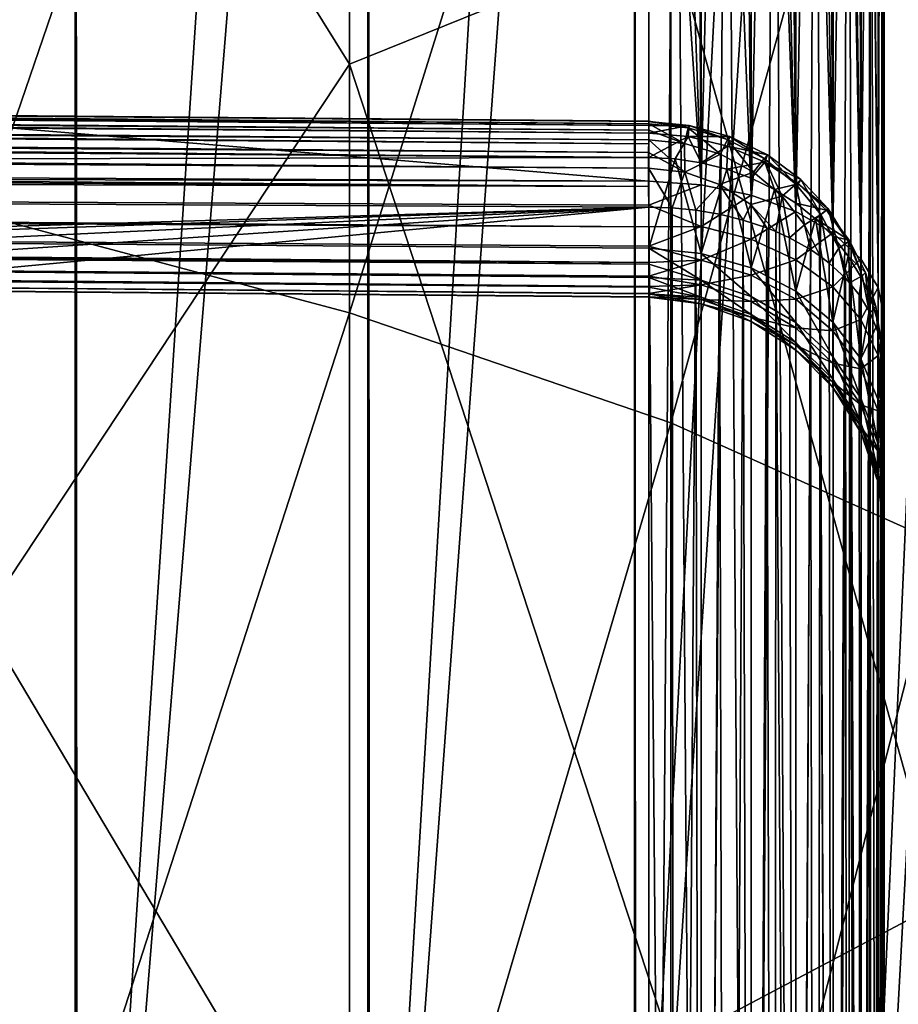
# Model space of a CAD drawing. Header units: metres. Extents: x -22 to 73, y -229 to 22.
# Tile 409 of 447: x 67.81 to 68.92, y 4.05 to 5.29. Entities that reach past the tile are written whole.
import ezdxf

# ---------------------------------------------------------------- set-up
doc = ezdxf.new("R2010")
doc.units = ezdxf.units.M
doc.layers.add('solid_509500_SW0001', color=7, linetype='CONTINUOUS')

msp = doc.modelspace()

# ---------------------------------------------------------------- linework, layer by layer
at = {"layer": 'solid_509500_SW0001'}
for points in [[(69.133324, 9.320226, 68.792091), (68.88166, 9.040996, 68.596573), (68.882759, 3.654026, 76.292206)], [(69.133324, 9.320226, 68.792091), (68.882759, 3.654026, 76.292206), (69.134003, 3.933079, 76.487602)], [(68.88166, 9.040996, 68.596573), (68.584488, 8.793593, 68.42334), (68.586075, 3.406716, 76.119041)], [(68.88166, 9.040996, 68.596573), (68.586075, 3.406716, 76.119041), (68.882759, 3.654026, 76.292206)], [(68.584488, 8.793593, 68.42334), (68.247726, 8.582954, 68.275848), (68.249847, 3.196073, 75.971542)], [(68.584488, 8.793593, 68.42334), (68.249847, 3.196073, 75.971542), (68.586075, 3.406716, 76.119041)], [(68.247726, 8.582954, 68.275848), (67.878098, 8.41328, 68.157043), (67.880775, 3.02629, 75.852661)], [(68.247726, 8.582954, 68.275848), (67.880775, 3.02629, 75.852661), (68.249847, 3.196073, 75.971542)], [(67.878098, 8.41328, 68.157043), (67.482971, 8.287955, 68.06929), (67.486206, 2.900748, 75.764755)], [(67.878098, 8.41328, 68.157043), (67.486206, 2.900748, 75.764755), (67.880775, 3.02629, 75.852661)], [(69.133324, 7.996086, 61.282516), (69.133324, 3.577547, 58.188622), (68.88166, 3.382028, 58.467854)], [(68.88166, 7.800567, 61.561749), (69.133324, 7.996086, 61.282516), (68.88166, 3.382028, 58.467854)], [(68.88166, 7.800567, 61.561749), (68.88166, 3.382028, 58.467854), (68.584488, 3.208795, 58.715256)], [(68.584488, 7.627334, 61.809151), (68.88166, 7.800567, 61.561749), (68.584488, 3.208795, 58.715256)], [(68.584488, 7.627334, 61.809151), (68.584488, 3.208795, 58.715256), (68.247726, 3.061304, 58.925896)], [(68.247726, 7.479843, 62.019787), (68.584488, 7.627334, 61.809151), (68.247726, 3.061304, 58.925896)], [(68.247726, 7.479843, 62.019787), (68.247726, 3.061304, 58.925896), (67.878098, 2.942497, 59.09557)], [(67.878098, 7.361035, 62.189461), (68.247726, 7.479843, 62.019787), (67.878098, 2.942497, 59.09557)], [(67.878098, 7.361035, 62.189461), (67.878098, 2.942497, 59.09557), (67.482971, 2.854743, 59.220894)], [(67.482971, 7.273282, 62.314789), (67.878098, 7.361035, 62.189461), (67.482971, 2.854743, 59.220894)], [(67.76059, 5.980227, 84.771149), (68.224693, 6.67705, 84.040993), (68.224693, 5.235546, 84.567604)], [(68.224693, 5.235546, 84.567604), (68.224693, 6.67705, 84.040993), (68.63073, 5.399823, 84.003235)], [(68.224693, 6.400613, 52.085094), (67.76059, 6.56117, 51.685871), (67.76059, 5.044859, 51.155148)], [(68.224693, 4.921407, 51.567356), (68.224693, 6.400613, 52.085094), (67.76059, 5.044859, 51.155148)], [(68.63073, 6.219466, 52.535511), (68.224693, 6.400613, 52.085094), (68.224693, 4.921407, 51.567356)], [(68.602615, 6.145581, 67.017227), (55.899982, 1.705677, 73.551338), (55.899982, 6.236387, 67.080811)], [(68.63073, 4.782124, 52.032425), (68.63073, 6.219466, 52.535511), (68.224693, 4.921407, 51.567356)], [(68.972176, 6.020631, 53.029903), (68.63073, 6.219466, 52.535511), (68.63073, 4.782124, 52.032425)], [(68.602615, 5.087574, 65.964531), (68.602615, 6.082843, 66.66143), (55.899982, 6.146427, 66.570618)], [(68.602615, 5.087574, 65.964531), (55.899982, 6.146427, 66.570618), (55.899982, 5.151157, 65.873726)], [(53.799999, 5.23263, 47.662361), (53.799999, 6.139806, 47.917599), (69.193031, 5.438257, 47.716377)], [(68.602615, 6.145581, 67.017227), (68.602615, 1.61487, 73.487755), (55.899982, 1.705677, 73.551338)], [(68.63607, 6.14373, 67.016098), (68.602615, 1.61487, 73.487755), (68.602615, 6.145581, 67.017227)], [(68.63607, 6.14373, 67.016098), (68.668945, 1.608303, 73.483154), (68.602615, 1.61487, 73.487755)], [(68.63607, 6.14373, 67.016098), (68.669106, 6.138702, 67.013), (68.668945, 1.608303, 73.483154)], [(68.669106, 6.138702, 67.013), (68.701279, 6.130504, 67.008072), (68.668945, 1.608303, 73.483154)], [(68.701279, 6.130504, 67.008072), (68.73185, 1.589874, 73.470253), (68.668945, 1.608303, 73.483154)], [(68.701279, 6.130504, 67.008072), (68.73217, 6.11917, 67.001472), (68.73185, 1.589874, 73.470253)], [(68.73217, 6.11917, 67.001472), (68.761391, 6.104851, 66.993286), (68.73185, 1.589874, 73.470253)], [(68.761391, 6.104851, 66.993286), (68.788216, 1.560499, 73.449684), (68.73185, 1.589874, 73.470253)], [(68.761391, 6.104851, 66.993286), (68.788574, 6.087646, 66.983742), (68.788216, 1.560499, 73.449684)], [(68.788574, 6.087646, 66.983742), (68.813393, 6.067769, 66.972969), (68.788216, 1.560499, 73.449684)], [(68.668945, 5.082975, 65.9711), (68.602615, 6.082843, 66.66143), (68.602615, 5.087574, 65.964531)], [(68.632271, 6.081759, 66.662781), (68.602615, 6.082843, 66.66143), (68.668945, 5.082975, 65.9711)], [(68.662125, 6.078797, 66.666519), (68.632271, 6.081759, 66.662781), (68.668945, 5.082975, 65.9711)], [(68.692093, 6.073863, 66.672806), (68.662125, 6.078797, 66.666519), (68.668945, 5.082975, 65.9711)], [(68.692093, 6.073863, 66.672806), (68.668945, 5.082975, 65.9711), (68.731911, 5.070055, 65.989555)], [(68.722054, 6.066449, 66.68161), (68.692093, 6.073863, 66.672806), (68.731911, 5.070055, 65.989555)], [(68.751747, 6.056551, 66.693314), (68.722054, 6.066449, 66.68161), (68.731911, 5.070055, 65.989555)], [(68.813393, 6.067769, 66.972969), (68.835251, 1.521634, 73.42247), (68.788216, 1.560499, 73.449684)], [(68.813393, 6.067769, 66.972969), (68.835556, 6.045427, 66.961151), (68.835251, 1.521634, 73.42247)], [(68.751747, 6.056551, 66.693314), (68.731911, 5.070055, 65.989555), (68.788315, 5.049455, 66.018974)], [(68.763123, 6.052008, 66.698692), (68.751747, 6.056551, 66.693314), (68.788315, 5.049455, 66.018974)], [(68.780373, 6.044142, 66.707901), (68.763123, 6.052008, 66.698692), (68.788315, 5.049455, 66.018974)], [(68.806877, 6.029092, 66.724785), (68.780373, 6.044142, 66.707901), (68.788315, 5.049455, 66.018974)], [(68.835556, 6.045427, 66.961151), (68.854782, 6.020809, 66.94854), (68.835251, 1.521634, 73.42247)], [(68.806877, 6.029092, 66.724785), (68.788315, 5.049455, 66.018974), (68.835373, 5.022199, 66.057899)], [(68.819168, 6.020823, 66.734138), (68.806877, 6.029092, 66.724785), (68.835373, 5.022199, 66.057899)], [(68.972176, 4.629241, 52.542904), (68.972176, 6.020631, 53.029903), (68.63073, 4.782124, 52.032425)], [(68.83065, 6.012085, 66.743919), (68.819168, 6.020823, 66.734138), (68.835373, 5.022199, 66.057899)], [(68.851303, 5.992835, 66.764595), (68.83065, 6.012085, 66.743919), (68.835373, 5.022199, 66.057899)], [(68.854782, 6.020809, 66.94854), (68.870613, 1.475207, 73.389961), (68.835251, 1.521634, 73.42247)], [(68.854782, 6.020809, 66.94854), (68.870834, 5.994248, 66.935295), (68.870613, 1.475207, 73.389961)], [(68.851303, 5.992835, 66.764595), (68.835373, 5.022199, 66.057899), (68.870728, 4.989642, 66.104393)], [(68.856361, 5.987279, 66.770508), (68.851303, 5.992835, 66.764595), (68.870728, 4.989642, 66.104393)], [(68.868576, 5.971858, 66.786758), (68.856361, 5.987279, 66.770508), (68.870728, 4.989642, 66.104393)], [(68.870834, 5.994248, 66.935295), (68.883492, 5.96598, 66.921814), (68.870613, 1.475207, 73.389961)], [(67.76059, 4.534082, 85.218498), (67.76059, 5.980227, 84.771149), (68.224693, 5.235546, 84.567604)], [(68.881149, 5.951359, 66.807816), (68.868576, 5.971858, 66.786758), (68.870728, 4.989642, 66.104393)], [(68.883492, 5.96598, 66.921814), (68.892563, 1.423519, 73.353767), (68.870613, 1.475207, 73.389961)], [(68.883492, 5.96598, 66.921814), (68.892632, 5.936423, 66.908119), (68.892563, 1.423519, 73.353767)], [(68.881149, 5.951359, 66.807816), (68.870728, 4.989642, 66.104393), (68.892632, 4.953401, 66.156151)], [(68.88224, 5.949251, 66.809952), (68.881149, 5.951359, 66.807816), (68.892632, 4.953401, 66.156151)], [(68.892097, 5.925353, 66.833855), (68.88224, 5.949251, 66.809952), (68.892632, 4.953401, 66.156151)], [(53.799999, 5.939216, 88.142632), (53.799999, 5.02954, 88.388817), (69.197647, 5.515822, 88.262665)], [(68.892632, 5.936423, 66.908119), (68.898155, 5.905728, 66.894623), (68.892563, 1.423519, 73.353767)], [(68.895401, 5.913619, 66.845261), (68.892097, 5.925353, 66.833855), (68.892632, 4.953401, 66.156151)], [(68.895401, 5.913619, 66.845261), (68.892632, 4.953401, 66.156151), (68.900002, 4.915507, 66.210266)], [(68.898033, 5.900235, 66.857925), (68.895401, 5.913619, 66.845261), (68.900002, 4.915507, 66.210266)], [(68.898155, 5.905728, 66.894623), (68.900002, 5.87431, 66.88163), (68.892563, 1.423519, 73.353767)], [(68.898033, 5.900235, 66.857925), (68.900002, 4.915507, 66.210266), (68.900002, 5.394902, 66.545944)], [(68.892563, 1.423519, 73.353767), (68.900002, 5.87431, 66.88163), (68.900002, 3.621717, 70.098663)], [(68.900002, 5.87431, 66.88163), (68.900002, 5.394902, 66.545944), (68.900002, -3.2108, 65.314484)], [(68.900002, 3.621717, 70.098663), (68.900002, 5.87431, 66.88163), (68.900002, -3.2108, 65.314484)], [(53.799999, 4.109735, 88.593933), (69.196449, 3.739455, 88.664375), (69.197647, 5.515822, 88.262665)], [(53.799999, 5.02954, 88.388817), (53.799999, 4.109735, 88.593933), (69.197647, 5.515822, 88.262665)], [(68.63073, 5.399823, 84.003235), (68.972176, 5.503314, 83.403206), (68.972176, 4.175984, 83.814751)], [(53.799999, 5.23263, 47.662361), (69.193031, 5.438257, 47.716377), (69.193428, 3.650169, 47.319664)], [(68.224693, 5.235546, 84.567604), (68.63073, 5.399823, 84.003235), (68.63073, 3.995498, 84.410286)], [(68.63073, 3.995498, 84.410286), (68.63073, 5.399823, 84.003235), (68.972176, 4.175984, 83.814751)], [(68.900002, 5.394902, 66.545944), (68.900002, 4.915507, 66.210266), (68.900002, -3.2108, 65.314484)], [(68.602608, 5.163639, 65.163193), (55.899982, 5.27428, 65.192627), (55.899982, 5.27402, 65.151436)], [(68.602608, 5.162894, 65.196777), (55.899982, 5.269923, 65.233521), (55.899982, 5.27428, 65.192627)], [(68.602608, 5.163639, 65.163193), (68.602608, 5.162894, 65.196777), (55.899982, 5.27428, 65.192627)], [(68.6026, 5.16001, 65.13002), (55.899982, 5.27402, 65.151436), (55.899982, 5.269171, 65.110725)], [(68.6026, 5.16001, 65.13002), (68.602608, 5.163639, 65.163193), (55.899982, 5.27402, 65.151436)], [(68.602608, 5.157826, 65.22963), (55.899982, 5.261066, 65.273476), (55.899982, 5.269923, 65.233521)], [(68.602608, 5.162894, 65.196777), (68.602608, 5.157826, 65.22963), (55.899982, 5.269923, 65.233521)], [(68.6026, 5.16001, 65.13002), (55.899982, 5.269171, 65.110725), (55.899982, 5.259803, 65.070808)], [(68.602608, 5.14837, 65.262001), (55.899982, 5.247731, 65.312378), (55.899982, 5.261066, 65.273476)], [(68.602608, 5.157826, 65.22963), (68.602608, 5.14837, 65.262001), (55.899982, 5.261066, 65.273476)], [(68.602592, 5.152059, 65.097511), (55.899982, 5.259803, 65.070808), (55.899982, 5.245959, 65.032013)], [(68.602592, 5.152059, 65.097511), (68.6026, 5.16001, 65.13002), (55.899982, 5.259803, 65.070808)], [(68.6026, 5.135017, 65.292297), (55.899982, 5.230087, 65.349602), (55.899982, 5.247731, 65.312378)], [(68.602608, 5.14837, 65.262001), (68.6026, 5.135017, 65.292297), (55.899982, 5.247731, 65.312378)], [(68.602585, 5.139914, 65.066299), (55.899982, 5.245959, 65.032013), (55.899982, 5.227877, 64.995071)], [(68.602585, 5.139914, 65.066299), (68.602592, 5.152059, 65.097511), (55.899982, 5.245959, 65.032013)], [(53.799999, 4.314916, 47.448078), (53.799999, 5.23263, 47.662361), (69.193428, 3.650169, 47.319664)], [(55.899982, 5.230087, 65.349602), (68.602615, 5.117681, 65.320862), (55.899982, 5.208488, 65.384445)], [(68.6026, 5.135017, 65.292297), (68.602615, 5.117681, 65.320862), (55.899982, 5.230087, 65.349602)], [(68.602577, 5.123874, 65.037071), (55.899982, 5.227877, 64.995071), (55.899982, 5.205892, 64.960556)], [(68.602577, 5.123874, 65.037071), (68.602585, 5.139914, 65.066299), (55.899982, 5.227877, 64.995071)], [(67.76059, 4.534082, 85.218498), (68.224693, 5.235546, 84.567604), (68.224693, 3.753197, 84.964958)], [(68.224693, 3.753197, 84.964958), (68.224693, 5.235546, 84.567604), (68.63073, 3.995498, 84.410286)], [(68.602615, 5.117681, 65.320862), (55.899982, 5.093772, 65.548279), (55.899982, 5.208488, 65.384445)], [(68.602562, 5.103981, 65.009964), (55.899982, 5.205892, 64.960556), (55.899982, 5.180054, 64.928558)], [(68.602562, 5.103981, 65.009964), (68.602577, 5.123874, 65.037071), (55.899982, 5.205892, 64.960556)], [(68.602547, 5.081006, 64.985977), (55.899982, 5.180054, 64.928558), (55.899982, 5.150743, 64.89962)], [(68.602547, 5.081006, 64.985977), (68.602562, 5.103981, 65.009964), (55.899982, 5.180054, 64.928558)], [(68.652328, 5.155044, 65.128929), (68.602608, 5.163639, 65.163193), (68.6026, 5.16001, 65.13002)], [(68.652328, 5.155044, 65.128929), (68.602608, 5.162894, 65.196777), (68.602608, 5.163639, 65.163193)], [(55.896145, 5.118831, 65.846367), (68.602615, 5.087574, 65.964531), (55.899982, 5.151157, 65.873726)], [(68.648048, 5.135324, 65.065804), (68.602592, 5.152059, 65.097511), (68.602585, 5.139914, 65.066299)], [(68.648048, 5.135324, 65.065804), (68.6026, 5.16001, 65.13002), (68.602592, 5.152059, 65.097511)], [(68.648048, 5.135324, 65.065804), (68.652328, 5.155044, 65.128929), (68.6026, 5.16001, 65.13002)], [(68.653656, 5.158088, 65.19516), (68.602608, 5.157826, 65.22963), (68.602608, 5.162894, 65.196777)], [(68.652328, 5.155044, 65.128929), (68.653656, 5.158088, 65.19516), (68.602608, 5.162894, 65.196777)], [(68.653656, 5.158088, 65.19516), (68.602608, 5.14837, 65.262001), (68.602608, 5.157826, 65.22963)], [(68.653656, 5.158088, 65.19516), (68.652679, 5.144081, 65.259995), (68.602608, 5.14837, 65.262001)], [(68.648048, 5.135324, 65.065804), (68.693184, 5.121827, 65.063774), (68.652328, 5.155044, 65.128929)], [(68.652328, 5.155044, 65.128929), (68.701988, 5.140483, 65.12529), (68.653656, 5.158088, 65.19516)], [(68.693184, 5.121827, 65.063774), (68.701988, 5.140483, 65.12529), (68.652328, 5.155044, 65.128929)], [(68.653656, 5.158088, 65.19516), (68.704643, 5.144113, 65.190239), (68.652679, 5.144081, 65.259995)], [(68.701988, 5.140483, 65.12529), (68.704643, 5.144113, 65.190239), (68.653656, 5.158088, 65.19516)], [(68.602547, 5.081006, 64.985977), (55.899982, 5.150743, 64.89962), (55.899982, 5.118527, 64.87426)], [(68.648064, 5.098843, 65.009964), (68.602585, 5.139914, 65.066299), (68.602577, 5.123874, 65.037071)], [(68.648064, 5.098843, 65.009964), (68.648048, 5.135324, 65.065804), (68.602585, 5.139914, 65.066299)], [(68.602608, 5.14837, 65.262001), (68.602615, 5.117681, 65.320862), (68.6026, 5.135017, 65.292297)], [(68.652679, 5.144081, 65.259995), (68.602615, 5.117681, 65.320862), (68.602608, 5.14837, 65.262001)], [(68.652679, 5.144081, 65.259995), (68.63607, 5.11583, 65.319733), (68.602615, 5.117681, 65.320862)], [(68.652679, 5.144081, 65.259995), (68.669106, 5.110803, 65.316643), (68.63607, 5.11583, 65.319733)], [(68.704643, 5.144113, 65.190239), (68.702324, 5.131784, 65.254272), (68.652679, 5.144081, 65.259995)], [(68.652679, 5.144081, 65.259995), (68.702324, 5.131784, 65.254272), (68.669106, 5.110803, 65.316643)], [(68.693184, 5.121827, 65.063774), (68.735161, 5.099222, 65.0597), (68.701988, 5.140483, 65.12529)], [(68.701988, 5.140483, 65.12529), (68.748344, 5.116278, 65.118721), (68.704643, 5.144113, 65.190239)], [(68.735161, 5.099222, 65.0597), (68.748344, 5.116278, 65.118721), (68.701988, 5.140483, 65.12529)], [(68.704643, 5.144113, 65.190239), (68.752571, 5.121001, 65.181862), (68.702324, 5.131784, 65.254272)], [(68.748344, 5.116278, 65.118721), (68.752571, 5.121001, 65.181862), (68.704643, 5.144113, 65.190239)], [(68.648064, 5.098843, 65.009964), (68.693184, 5.121827, 65.063774), (68.648048, 5.135324, 65.065804)], [(68.702324, 5.131784, 65.254272), (68.701279, 5.102604, 65.311707), (68.669106, 5.110803, 65.316643)], [(68.702324, 5.131784, 65.254272), (68.749252, 5.111563, 65.244926), (68.701279, 5.102604, 65.311707)], [(68.752571, 5.121001, 65.181862), (68.749252, 5.111563, 65.244926), (68.702324, 5.131784, 65.254272)], [(55.896145, 5.118831, 65.846367), (55.884289, 5.091292, 65.812485), (68.602615, 5.029728, 65.913483)], [(55.896145, 5.118831, 65.846367), (68.602615, 5.057218, 65.940628), (68.602615, 5.087574, 65.964531)], [(55.896145, 5.118831, 65.846367), (68.602615, 5.029728, 65.913483), (68.602615, 5.057218, 65.940628)], [(68.602615, 5.054944, 64.965065), (68.602547, 5.081006, 64.985977), (55.899982, 5.118527, 64.87426)], [(61.599998, 4.844246, 64.742928), (68.602615, 5.054944, 64.965065), (55.899982, 5.118527, 64.87426)], [(68.602615, 5.117681, 65.320862), (68.602615, 5.002965, 65.484695), (55.899982, 5.093772, 65.548279)], [(68.648064, 5.098843, 65.009964), (68.602577, 5.123874, 65.037071), (68.602562, 5.103981, 65.009964)], [(68.63607, 5.11583, 65.319733), (68.602615, 5.002965, 65.484695), (68.602615, 5.117681, 65.320862)], [(68.63607, 5.11583, 65.319733), (68.668945, 4.996398, 65.480095), (68.602615, 5.002965, 65.484695)], [(68.63607, 5.11583, 65.319733), (68.669106, 5.110803, 65.316643), (68.668945, 4.996398, 65.480095)], [(68.648064, 5.098843, 65.009964), (68.692184, 5.083562, 65.009087), (68.693184, 5.121827, 65.063774)], [(68.692184, 5.083562, 65.009087), (68.735161, 5.099222, 65.0597), (68.693184, 5.121827, 65.063774)], [(68.735161, 5.099222, 65.0597), (68.771286, 5.068828, 65.053658), (68.748344, 5.116278, 65.118721)], [(68.748344, 5.116278, 65.118721), (68.788422, 5.083848, 65.109589), (68.752571, 5.121001, 65.181862)], [(68.771286, 5.068828, 65.053658), (68.788422, 5.083848, 65.109589), (68.748344, 5.116278, 65.118721)], [(68.752571, 5.121001, 65.181862), (68.794716, 5.089931, 65.170532), (68.749252, 5.111563, 65.244926)], [(68.788422, 5.083848, 65.109589), (68.794716, 5.089931, 65.170532), (68.752571, 5.121001, 65.181862)], [(68.602615, 5.054944, 64.965065), (68.602562, 5.103981, 65.009964), (68.602547, 5.081006, 64.985977)], [(68.632271, 5.053859, 64.966415), (68.602562, 5.103981, 65.009964), (68.602615, 5.054944, 64.965065)], [(68.648064, 5.098843, 65.009964), (68.602562, 5.103981, 65.009964), (68.632271, 5.053859, 64.966415)], [(68.669106, 5.110803, 65.316643), (68.701279, 5.102604, 65.311707), (68.668945, 4.996398, 65.480095)], [(68.701279, 5.102604, 65.311707), (68.731911, 4.977945, 65.467178), (68.668945, 4.996398, 65.480095)], [(68.749252, 5.111563, 65.244926), (68.73217, 5.09127, 65.305107), (68.701279, 5.102604, 65.311707)], [(68.701279, 5.102604, 65.311707), (68.73217, 5.09127, 65.305107), (68.731911, 4.977945, 65.467178)], [(68.749252, 5.111563, 65.244926), (68.761391, 5.076952, 65.296921), (68.73217, 5.09127, 65.305107)], [(68.749252, 5.111563, 65.244926), (68.791382, 5.084192, 65.23246), (68.761391, 5.076952, 65.296921)], [(68.794716, 5.089931, 65.170532), (68.791382, 5.084192, 65.23246), (68.749252, 5.111563, 65.244926)], [(55.884289, 5.091292, 65.812485), (55.863319, 5.069512, 65.771408), (68.602615, 4.984692, 65.850845)], [(55.884289, 5.091292, 65.812485), (68.602615, 5.005451, 65.88343), (68.602615, 5.029728, 65.913483)], [(55.884289, 5.091292, 65.812485), (68.602615, 4.984692, 65.850845), (68.602615, 5.005451, 65.88343)], [(55.896145, 5.072755, 65.585045), (55.899982, 5.093772, 65.548279), (68.602615, 4.982615, 65.51754)], [(55.899982, 5.093772, 65.548279), (68.602615, 5.002965, 65.484695), (68.602615, 4.982615, 65.51754)], [(68.648064, 5.098843, 65.009964), (68.632271, 5.053859, 64.966415), (68.662125, 5.050897, 64.970154)], [(68.648064, 5.098843, 65.009964), (68.662125, 5.050897, 64.970154), (68.692184, 5.083562, 65.009087)], [(68.692184, 5.083562, 65.009087), (68.731613, 5.05809, 65.006645), (68.735161, 5.099222, 65.0597)], [(68.731613, 5.05809, 65.006645), (68.771286, 5.068828, 65.053658), (68.735161, 5.099222, 65.0597)], [(68.73217, 5.09127, 65.305107), (68.761391, 5.076952, 65.296921), (68.731911, 4.977945, 65.467178)], [(68.788422, 5.083848, 65.109589), (68.820198, 5.045326, 65.09861), (68.794716, 5.089931, 65.170532)], [(68.794716, 5.089931, 65.170532), (68.829185, 5.052719, 65.156975), (68.791382, 5.084192, 65.23246)], [(68.820198, 5.045326, 65.09861), (68.829185, 5.052719, 65.156975), (68.794716, 5.089931, 65.170532)], [(68.668945, 5.082975, 65.9711), (68.602615, 5.087574, 65.964531), (68.602615, 5.057218, 65.940628)], [(68.668945, 5.03052, 65.926102), (68.668945, 5.082975, 65.9711), (68.602615, 5.057218, 65.940628)], [(68.692184, 5.083562, 65.009087), (68.662125, 5.050897, 64.970154), (68.692093, 5.045963, 64.976448)], [(68.668945, 5.03052, 65.926102), (68.731911, 5.070055, 65.989555), (68.668945, 5.082975, 65.9711)], [(68.692184, 5.083562, 65.009087), (68.692093, 5.045963, 64.976448), (68.722054, 5.038548, 64.985252)], [(68.692184, 5.083562, 65.009087), (68.722054, 5.038548, 64.985252), (68.731613, 5.05809, 65.006645)], [(68.761391, 5.076952, 65.296921), (68.788315, 4.948526, 65.446579), (68.731911, 4.977945, 65.467178)], [(68.791382, 5.084192, 65.23246), (68.788574, 5.059747, 65.287376), (68.761391, 5.076952, 65.296921)], [(68.761391, 5.076952, 65.296921), (68.788574, 5.059747, 65.287376), (68.788315, 4.948526, 65.446579)], [(68.771286, 5.068828, 65.053658), (68.799583, 5.032659, 65.046272), (68.788422, 5.083848, 65.109589)], [(68.799583, 5.032659, 65.046272), (68.820198, 5.045326, 65.09861), (68.788422, 5.083848, 65.109589)], [(68.791382, 5.084192, 65.23246), (68.827194, 5.050901, 65.217552), (68.788574, 5.059747, 65.287376)], [(68.829185, 5.052719, 65.156975), (68.827194, 5.050901, 65.217552), (68.791382, 5.084192, 65.23246)], [(55.863319, 5.069512, 65.771408), (55.831715, 5.055649, 65.722786), (68.602615, 4.954724, 65.779747)], [(55.863319, 5.069512, 65.771408), (68.602615, 4.967712, 65.816139), (68.602615, 4.984692, 65.850845)], [(55.863319, 5.069512, 65.771408), (68.602615, 4.954724, 65.779747), (68.602615, 4.967712, 65.816139)], [(55.884289, 5.058465, 65.626305), (55.896145, 5.072755, 65.585045), (68.602615, 4.953535, 65.588997)], [(55.896145, 5.072755, 65.585045), (68.602615, 4.966068, 65.552452), (68.602615, 4.953535, 65.588997)], [(55.896145, 5.072755, 65.585045), (68.602615, 4.982615, 65.51754), (68.602615, 4.966068, 65.552452)], [(68.668945, 5.03052, 65.926102), (68.731911, 5.014248, 65.941681), (68.731911, 5.070055, 65.989555)], [(68.731613, 5.05809, 65.006645), (68.763123, 5.024108, 65.002335), (68.771286, 5.068828, 65.053658)], [(68.731911, 5.014248, 65.941681), (68.788315, 5.049455, 66.018974), (68.731911, 5.070055, 65.989555)], [(68.771286, 5.068828, 65.053658), (68.763123, 5.024108, 65.002335), (68.780373, 5.016242, 65.011543)], [(68.771286, 5.068828, 65.053658), (68.780373, 5.016242, 65.011543), (68.799583, 5.032659, 65.046272)], [(55.831715, 5.055649, 65.722786), (68.602615, 4.945892, 65.742134), (68.602615, 4.954724, 65.779747)], [(55.831715, 5.055649, 65.722786), (55.863319, 5.052045, 65.672348), (68.602615, 4.945892, 65.742134)], [(55.863319, 5.052045, 65.672348), (55.884289, 5.058465, 65.626305), (68.602615, 4.941086, 65.665138)], [(55.863319, 5.052045, 65.672348), (68.602615, 4.941327, 65.703773), (68.602615, 4.945892, 65.742134)], [(55.863319, 5.052045, 65.672348), (68.602615, 4.941086, 65.665138), (68.602615, 4.941327, 65.703773)], [(55.884289, 5.058465, 65.626305), (68.602615, 4.945173, 65.626717), (68.602615, 4.941086, 65.665138)], [(55.884289, 5.058465, 65.626305), (68.602615, 4.953535, 65.588997), (68.602615, 4.945173, 65.626717)], [(61.599998, 4.844246, 64.742928), (61.928455, 4.821437, 64.730461), (68.602615, 5.054944, 64.965065)], [(61.928455, 4.821437, 64.730461), (62.249062, 4.756772, 64.688591), (68.602615, 5.054944, 64.965065)], [(62.249062, 4.756772, 64.688591), (62.553242, 4.652044, 64.618507), (68.602615, 5.054944, 64.965065)], [(62.553242, 4.652044, 64.618507), (62.834492, 4.509452, 64.52166), (68.602615, 5.054944, 64.965065)], [(62.834492, 4.509452, 64.52166), (68.602615, 1.123014, 62.211899), (68.602615, 5.054944, 64.965065)], [(68.668945, 5.03052, 65.926102), (68.602615, 5.057218, 65.940628), (68.602615, 5.029728, 65.913483)], [(68.63607, 1.121883, 62.213749), (68.602615, 5.054944, 64.965065), (68.602615, 1.123014, 62.211899)], [(68.63607, 1.121883, 62.213749), (68.632271, 5.053859, 64.966415), (68.602615, 5.054944, 64.965065)], [(68.63607, 1.121883, 62.213749), (68.662125, 5.050897, 64.970154), (68.632271, 5.053859, 64.966415)], [(68.731613, 5.05809, 65.006645), (68.722054, 5.038548, 64.985252), (68.751747, 5.028651, 64.996948)], [(68.731613, 5.05809, 65.006645), (68.751747, 5.028651, 64.996948), (68.763123, 5.024108, 65.002335)], [(68.788574, 5.059747, 65.287376), (68.813393, 5.039869, 65.276604), (68.788315, 4.948526, 65.446579)], [(68.827194, 5.050901, 65.217552), (68.813393, 5.039869, 65.276604), (68.788574, 5.059747, 65.287376)], [(68.820198, 5.045326, 65.09861), (68.842812, 5.003168, 65.086571), (68.829185, 5.052719, 65.156975)], [(68.829185, 5.052719, 65.156975), (68.855049, 5.011433, 65.142059), (68.827194, 5.050901, 65.217552)], [(68.842812, 5.003168, 65.086571), (68.855049, 5.011433, 65.142059), (68.829185, 5.052719, 65.156975)], [(68.224693, 4.921407, 51.567356), (67.76059, 5.044859, 51.155148), (67.76059, 3.486439, 50.765022)], [(68.63607, 1.121883, 62.213749), (68.669106, 1.11879, 62.218777), (68.662125, 5.050897, 64.970154)], [(68.669106, 1.11879, 62.218777), (68.692093, 5.045963, 64.976448), (68.662125, 5.050897, 64.970154)], [(68.669106, 1.11879, 62.218777), (68.701279, 1.113857, 62.226974), (68.692093, 5.045963, 64.976448)], [(68.701279, 1.113857, 62.226974), (68.722054, 5.038548, 64.985252), (68.692093, 5.045963, 64.976448)], [(68.731911, 5.014248, 65.941681), (68.788315, 4.988305, 65.966515), (68.788315, 5.049455, 66.018974)], [(68.788315, 4.988305, 65.966515), (68.835373, 5.022199, 66.057899), (68.788315, 5.049455, 66.018974)], [(68.813393, 5.039869, 65.276604), (68.835373, 4.909601, 65.419319), (68.788315, 4.948526, 65.446579)], [(68.799583, 5.032659, 65.046272), (68.819168, 4.992923, 65.037781), (68.820198, 5.045326, 65.09861)], [(68.827194, 5.050901, 65.217552), (68.855721, 5.013115, 65.200966), (68.813393, 5.039869, 65.276604)], [(68.813393, 5.039869, 65.276604), (68.835556, 5.017527, 65.264786), (68.835373, 4.909601, 65.419319)], [(68.855721, 5.013115, 65.200966), (68.835556, 5.017527, 65.264786), (68.813393, 5.039869, 65.276604)], [(68.820198, 5.045326, 65.09861), (68.819168, 4.992923, 65.037781), (68.83065, 4.984185, 65.047554)], [(68.820198, 5.045326, 65.09861), (68.83065, 4.984185, 65.047554), (68.842812, 5.003168, 65.086571)], [(68.855049, 5.011433, 65.142059), (68.855721, 5.013115, 65.200966), (68.827194, 5.050901, 65.217552)], [(68.668945, 5.03052, 65.926102), (68.602615, 5.029728, 65.913483), (68.602615, 5.005451, 65.88343)], [(68.668945, 5.03052, 65.926102), (68.602615, 5.005451, 65.88343), (68.668945, 4.987853, 65.871735)], [(68.668945, 5.03052, 65.926102), (68.668945, 4.987853, 65.871735), (68.731911, 5.014248, 65.941681)], [(68.701279, 1.113857, 62.226974), (68.73217, 1.107256, 62.238308), (68.722054, 5.038548, 64.985252)], [(68.73217, 1.107256, 62.238308), (68.751747, 5.028651, 64.996948), (68.722054, 5.038548, 64.985252)], [(68.73217, 1.107256, 62.238308), (68.761391, 1.099069, 62.252628), (68.751747, 5.028651, 64.996948)], [(68.761391, 1.099069, 62.252628), (68.763123, 5.024108, 65.002335), (68.751747, 5.028651, 64.996948)], [(68.799583, 5.032659, 65.046272), (68.780373, 5.016242, 65.011543), (68.806877, 5.001193, 65.028419)], [(68.799583, 5.032659, 65.046272), (68.806877, 5.001193, 65.028419), (68.819168, 4.992923, 65.037781)], [(68.668945, 4.987853, 65.871735), (68.731911, 4.968854, 65.883835), (68.731911, 5.014248, 65.941681)], [(68.731911, 5.014248, 65.941681), (68.731911, 4.968854, 65.883835), (68.788315, 4.988305, 65.966515)], [(68.761391, 1.099069, 62.252628), (68.788574, 1.089526, 62.269833), (68.763123, 5.024108, 65.002335)], [(68.788574, 1.089526, 62.269833), (68.780373, 5.016242, 65.011543), (68.763123, 5.024108, 65.002335)], [(68.788574, 1.089526, 62.269833), (68.806877, 5.001193, 65.028419), (68.780373, 5.016242, 65.011543)], [(68.788315, 4.988305, 65.966515), (68.835373, 4.953979, 65.999374), (68.835373, 5.022199, 66.057899)], [(68.835373, 4.953979, 65.999374), (68.870728, 4.989642, 66.104393), (68.835373, 5.022199, 66.057899)], [(68.835556, 5.017527, 65.264786), (68.854782, 4.992909, 65.252182), (68.835373, 4.909601, 65.419319)], [(68.855721, 5.013115, 65.200966), (68.854782, 4.992909, 65.252182), (68.835556, 5.017527, 65.264786)], [(68.668945, 4.987853, 65.871735), (68.602615, 5.005451, 65.88343), (68.602615, 4.984692, 65.850845)], [(68.668945, 4.962497, 65.540321), (68.602615, 4.982615, 65.51754), (68.602615, 5.002965, 65.484695)], [(68.668945, 4.962497, 65.540321), (68.602615, 5.002965, 65.484695), (68.668945, 4.996398, 65.480095)], [(68.842812, 5.003168, 65.086571), (68.83065, 4.984185, 65.047554), (68.851303, 4.964935, 65.06823)], [(68.842812, 5.003168, 65.086571), (68.856361, 4.959379, 65.074142), (68.855049, 5.011433, 65.142059)], [(68.842812, 5.003168, 65.086571), (68.851303, 4.964935, 65.06823), (68.856361, 4.959379, 65.074142)], [(68.855721, 5.013115, 65.200966), (68.876572, 4.972183, 65.183456), (68.854782, 4.992909, 65.252182)], [(68.855049, 5.011433, 65.142059), (68.872238, 4.967861, 65.126587), (68.855721, 5.013115, 65.200966)], [(68.855049, 5.011433, 65.142059), (68.856361, 4.959379, 65.074142), (68.872238, 4.967861, 65.126587)], [(68.872238, 4.967861, 65.126587), (68.876572, 4.972183, 65.183456), (68.855721, 5.013115, 65.200966)], [(68.668945, 4.996398, 65.480095), (68.731911, 4.977945, 65.467178), (68.731911, 4.941879, 65.53125)], [(68.668945, 4.962497, 65.540321), (68.668945, 4.996398, 65.480095), (68.731911, 4.941879, 65.53125)], [(68.788574, 1.089526, 62.269833), (68.813393, 1.078756, 62.289711), (68.806877, 5.001193, 65.028419)], [(68.813393, 1.078756, 62.289711), (68.819168, 4.992923, 65.037781), (68.806877, 5.001193, 65.028419)], [(68.813393, 1.078756, 62.289711), (68.835556, 1.066936, 62.31205), (68.819168, 4.992923, 65.037781)], [(68.835556, 1.066936, 62.31205), (68.83065, 4.984185, 65.047554), (68.819168, 4.992923, 65.037781)], [(68.854782, 4.992909, 65.252182), (68.870728, 4.863104, 65.386765), (68.835373, 4.909601, 65.419319)], [(68.835373, 4.953979, 65.999374), (68.870728, 4.912976, 66.038628), (68.870728, 4.989642, 66.104393)], [(68.854782, 4.992909, 65.252182), (68.870834, 4.966348, 65.23893), (68.870728, 4.863104, 65.386765)], [(68.876572, 4.972183, 65.183456), (68.870834, 4.966348, 65.23893), (68.854782, 4.992909, 65.252182)], [(68.870728, 4.912976, 66.038628), (68.892632, 4.953401, 66.156151), (68.870728, 4.989642, 66.104393)], [(68.668945, 4.987853, 65.871735), (68.602615, 4.984692, 65.850845), (68.602615, 4.967712, 65.816139)], [(68.668945, 4.987853, 65.871735), (68.602615, 4.967712, 65.816139), (68.668945, 4.956611, 65.810089)], [(68.668945, 4.962497, 65.540321), (68.602615, 4.966068, 65.552452), (68.602615, 4.982615, 65.51754)], [(68.668945, 4.987853, 65.871735), (68.668945, 4.956611, 65.810089), (68.731911, 4.968854, 65.883835)], [(68.731911, 4.968854, 65.883835), (68.788315, 4.938564, 65.903137), (68.788315, 4.988305, 65.966515)], [(68.731911, 4.977945, 65.467178), (68.788315, 4.948526, 65.446579), (68.788315, 4.909005, 65.516785)], [(68.731911, 4.941879, 65.53125), (68.731911, 4.977945, 65.467178), (68.788315, 4.909005, 65.516785)], [(68.788315, 4.988305, 65.966515), (68.788315, 4.938564, 65.903137), (68.835373, 4.953979, 65.999374)], [(68.835556, 1.066936, 62.31205), (68.851303, 4.964935, 65.06823), (68.83065, 4.984185, 65.047554)], [(68.668945, 4.956611, 65.810089), (68.602615, 4.967712, 65.816139), (68.602615, 4.954724, 65.779747)], [(68.668945, 4.940997, 65.606003), (68.602615, 4.953535, 65.588997), (68.602615, 4.966068, 65.552452)], [(68.668945, 4.940997, 65.606003), (68.602615, 4.966068, 65.552452), (68.668945, 4.962497, 65.540321)], [(68.668945, 4.956611, 65.810089), (68.731911, 4.935616, 65.818253), (68.731911, 4.968854, 65.883835)], [(68.731911, 4.968854, 65.883835), (68.731911, 4.935616, 65.818253), (68.788315, 4.938564, 65.903137)], [(68.835556, 1.066936, 62.31205), (68.854782, 1.054329, 62.33667), (68.851303, 4.964935, 65.06823)], [(68.854782, 1.054329, 62.33667), (68.856361, 4.959379, 65.074142), (68.851303, 4.964935, 65.06823)], [(68.872238, 4.967861, 65.126587), (68.856361, 4.959379, 65.074142), (68.868576, 4.943958, 65.090393)], [(68.872238, 4.967861, 65.126587), (68.868576, 4.943958, 65.090393), (68.881149, 4.923459, 65.11145)], [(68.870834, 4.966348, 65.23893), (68.883492, 4.93808, 65.225456), (68.870728, 4.863104, 65.386765)], [(68.876572, 4.972183, 65.183456), (68.889717, 4.929341, 65.165863), (68.870834, 4.966348, 65.23893)], [(68.889717, 4.929341, 65.165863), (68.883492, 4.93808, 65.225456), (68.870834, 4.966348, 65.23893)], [(68.872238, 4.967861, 65.126587), (68.881149, 4.923459, 65.11145), (68.876572, 4.972183, 65.183456)], [(68.876572, 4.972183, 65.183456), (68.881149, 4.923459, 65.11145), (68.88224, 4.921351, 65.113594)], [(68.876572, 4.972183, 65.183456), (68.88224, 4.921351, 65.113594), (68.889717, 4.929341, 65.165863)], [(68.668945, 4.956611, 65.810089), (68.602615, 4.954724, 65.779747), (68.602615, 4.945892, 65.742134)], [(68.668945, 4.956611, 65.810089), (68.602615, 4.945892, 65.742134), (68.668945, 4.937996, 65.74353)], [(68.668945, 4.940997, 65.606003), (68.602615, 4.945173, 65.626717), (68.602615, 4.953535, 65.588997)], [(68.668945, 4.962497, 65.540321), (68.731911, 4.941879, 65.53125), (68.731911, 4.919005, 65.601128)], [(68.668945, 4.940997, 65.606003), (68.668945, 4.962497, 65.540321), (68.731911, 4.919005, 65.601128)], [(68.668945, 4.956611, 65.810089), (68.668945, 4.937996, 65.74353), (68.731911, 4.935616, 65.818253)], [(68.788315, 4.938564, 65.903137), (68.835373, 4.898487, 65.928665), (68.835373, 4.953979, 65.999374)], [(68.835373, 4.953979, 65.999374), (68.835373, 4.898487, 65.928665), (68.870728, 4.912976, 66.038628)], [(68.854782, 1.054329, 62.33667), (68.870834, 1.041082, 62.363232), (68.856361, 4.959379, 65.074142)], [(68.870834, 1.041082, 62.363232), (68.868576, 4.943958, 65.090393), (68.856361, 4.959379, 65.074142)], [(68.870728, 4.912976, 66.038628), (68.892632, 4.867334, 66.082321), (68.892632, 4.953401, 66.156151)], [(68.892632, 4.867334, 66.082321), (68.900002, 4.915507, 66.210266), (68.892632, 4.953401, 66.156151)], [(68.668945, 4.937996, 65.74353), (68.602615, 4.945892, 65.742134), (68.602615, 4.941327, 65.703773)], [(68.668945, 4.932724, 65.674622), (68.602615, 4.941086, 65.665138), (68.602615, 4.945173, 65.626717)], [(68.668945, 4.932724, 65.674622), (68.602615, 4.945173, 65.626717), (68.668945, 4.940997, 65.606003)], [(68.668945, 4.932724, 65.674622), (68.602615, 4.941327, 65.703773), (68.602615, 4.941086, 65.665138)], [(68.668945, 4.937996, 65.74353), (68.602615, 4.941327, 65.703773), (68.668945, 4.932724, 65.674622)], [(68.668945, 4.940997, 65.606003), (68.731911, 4.919005, 65.601128), (68.731911, 4.910203, 65.674126)], [(68.668945, 4.932724, 65.674622), (68.668945, 4.940997, 65.606003), (68.731911, 4.910203, 65.674126)], [(68.731911, 4.941879, 65.53125), (68.788315, 4.909005, 65.516785), (68.788315, 4.883941, 65.593353)], [(68.731911, 4.919005, 65.601128), (68.731911, 4.941879, 65.53125), (68.788315, 4.883941, 65.593353)], [(68.788315, 4.948526, 65.446579), (68.835373, 4.909601, 65.419319), (68.835373, 4.865511, 65.49765)], [(68.788315, 4.909005, 65.516785), (68.788315, 4.948526, 65.446579), (68.835373, 4.865511, 65.49765)], [(68.870834, 1.041082, 62.363232), (68.881149, 4.923459, 65.11145), (68.868576, 4.943958, 65.090393)], [(68.668945, 4.937996, 65.74353), (68.731911, 4.915812, 65.747444), (68.731911, 4.935616, 65.818253)], [(68.668945, 4.937996, 65.74353), (68.668945, 4.932724, 65.674622), (68.731911, 4.915812, 65.747444)], [(68.668945, 4.932724, 65.674622), (68.731911, 4.910203, 65.674126), (68.731911, 4.915812, 65.747444)], [(68.731911, 4.935616, 65.818253), (68.788315, 4.902143, 65.831268), (68.788315, 4.938564, 65.903137)], [(68.731911, 4.935616, 65.818253), (68.731911, 4.915812, 65.747444), (68.788315, 4.902143, 65.831268)], [(68.788315, 4.938564, 65.903137), (68.788315, 4.902143, 65.831268), (68.835373, 4.898487, 65.928665)], [(68.883492, 4.93808, 65.225456), (68.892632, 4.908523, 65.211754), (68.870728, 4.863104, 65.386765)], [(68.889717, 4.929341, 65.165863), (68.88224, 4.921351, 65.113594), (68.892097, 4.897453, 65.137497)], [(68.889717, 4.929341, 65.165863), (68.892632, 4.908523, 65.211754), (68.883492, 4.93808, 65.225456)], [(68.889717, 4.929341, 65.165863), (68.895401, 4.885719, 65.148895), (68.892632, 4.908523, 65.211754)], [(68.889717, 4.929341, 65.165863), (68.892097, 4.897453, 65.137497), (68.895401, 4.885719, 65.148895)], [(68.224693, 3.401124, 51.186779), (68.224693, 4.921407, 51.567356), (67.76059, 3.486439, 50.765022)], [(68.63073, 4.782124, 52.032425), (68.224693, 4.921407, 51.567356), (68.224693, 3.401124, 51.186779)], [(68.731911, 4.919005, 65.601128), (68.788315, 4.883941, 65.593353), (68.788315, 4.874297, 65.673347)], [(68.731911, 4.910203, 65.674126), (68.731911, 4.919005, 65.601128), (68.788315, 4.874297, 65.673347)], [(68.731911, 4.915812, 65.747444), (68.788315, 4.880443, 65.753677), (68.788315, 4.902143, 65.831268)], [(68.731911, 4.915812, 65.747444), (68.731911, 4.910203, 65.674126), (68.788315, 4.880443, 65.753677)], [(68.870834, 1.041082, 62.363232), (68.883492, 1.027603, 62.391499), (68.881149, 4.923459, 65.11145)], [(68.883492, 1.027603, 62.391499), (68.88224, 4.921351, 65.113594), (68.881149, 4.923459, 65.11145)], [(68.883492, 1.027603, 62.391499), (68.892097, 4.897453, 65.137497), (68.88224, 4.921351, 65.113594)], [(68.892632, 4.867334, 66.082321), (68.900002, 4.821172, 66.129623), (68.900002, 4.915507, 66.210266)], [(68.900002, 4.915507, 66.210266), (68.900002, 0.000595, 62.76881), (68.900002, -3.2108, 65.314484)], [(68.900002, 4.915507, 66.210266), (68.900002, 4.821172, 66.129623), (68.900002, 0.000595, 62.76881)], [(68.731911, 4.910203, 65.674126), (68.788315, 4.874297, 65.673347), (68.788315, 4.880443, 65.753677)], [(68.788315, 4.909005, 65.516785), (68.835373, 4.865511, 65.49765), (68.835373, 4.837549, 65.583069)], [(68.788315, 4.883941, 65.593353), (68.788315, 4.909005, 65.516785), (68.835373, 4.837549, 65.583069)], [(68.788315, 4.902143, 65.831268), (68.835373, 4.857855, 65.848488), (68.835373, 4.898487, 65.928665)], [(68.788315, 4.902143, 65.831268), (68.788315, 4.880443, 65.753677), (68.835373, 4.857855, 65.848488)], [(68.835373, 4.898487, 65.928665), (68.870728, 4.850614, 65.959167), (68.870728, 4.912976, 66.038628)], [(68.835373, 4.909601, 65.419319), (68.870728, 4.863104, 65.386765), (68.870728, 4.813556, 65.474785)], [(68.835373, 4.865511, 65.49765), (68.835373, 4.909601, 65.419319), (68.870728, 4.813556, 65.474785)], [(68.870728, 4.912976, 66.038628), (68.870728, 4.850614, 65.959167), (68.892632, 4.867334, 66.082321)], [(68.892632, 4.908523, 65.211754), (68.892632, 4.811347, 65.350525), (68.870728, 4.863104, 65.386765)], [(68.892632, 4.908523, 65.211754), (68.898155, 4.877829, 65.198265), (68.892632, 4.811347, 65.350525)], [(68.898033, 4.872335, 65.161568), (68.898155, 4.877829, 65.198265), (68.892632, 4.908523, 65.211754)], [(68.898033, 4.872335, 65.161568), (68.892632, 4.908523, 65.211754), (68.895401, 4.885719, 65.148895)], [(68.835373, 4.898487, 65.928665), (68.835373, 4.857855, 65.848488), (68.870728, 4.850614, 65.959167)], [(68.883492, 1.027603, 62.391499), (68.892632, 1.013904, 62.421055), (68.892097, 4.897453, 65.137497)], [(68.892632, 1.013904, 62.421055), (68.895401, 4.885719, 65.148895), (68.892097, 4.897453, 65.137497)], [(68.788315, 4.883941, 65.593353), (68.835373, 4.837549, 65.583069), (68.835373, 4.826789, 65.67231)], [(68.788315, 4.874297, 65.673347), (68.788315, 4.883941, 65.593353), (68.835373, 4.826789, 65.67231)], [(68.788315, 4.880443, 65.753677), (68.835373, 4.833646, 65.761932), (68.835373, 4.857855, 65.848488)], [(68.788315, 4.880443, 65.753677), (68.788315, 4.874297, 65.673347), (68.835373, 4.833646, 65.761932)], [(68.892632, 1.013904, 62.421055), (68.898155, 1.000411, 62.451752), (68.895401, 4.885719, 65.148895)], [(68.898155, 4.877829, 65.198265), (68.900002, 4.84641, 65.185265), (68.892632, 4.811347, 65.350525)], [(68.898155, 1.000411, 62.451752), (68.898033, 4.872335, 65.161568), (68.895401, 4.885719, 65.148895)], [(68.898033, 4.872335, 65.161568), (68.900002, 4.84641, 65.185265), (68.898155, 4.877829, 65.198265)], [(68.788315, 4.874297, 65.673347), (68.835373, 4.826789, 65.67231), (68.835373, 4.833646, 65.761932)], [(68.835373, 4.865511, 65.49765), (68.870728, 4.813556, 65.474785), (68.870728, 4.782133, 65.570786)], [(68.835373, 4.837549, 65.583069), (68.835373, 4.865511, 65.49765), (68.870728, 4.782133, 65.570786)], [(68.870728, 4.850614, 65.959167), (68.892632, 4.797326, 65.993111), (68.892632, 4.867334, 66.082321)], [(68.892632, 4.867334, 66.082321), (68.900002, 4.742628, 66.030205), (68.900002, 4.821172, 66.129623)], [(68.892632, 4.867334, 66.082321), (68.892632, 4.797326, 65.993111), (68.900002, 4.742628, 66.030205)], [(68.898033, 4.872335, 65.161568), (68.900002, 0.987415, 62.48317), (68.900002, 2.916912, 63.834217)], [(68.898155, 1.000411, 62.451752), (68.900002, 0.987415, 62.48317), (68.898033, 4.872335, 65.161568)], [(68.898033, 4.872335, 65.161568), (68.900002, 2.916912, 63.834217), (68.900002, 4.84641, 65.185265)], [(68.835373, 4.857855, 65.848488), (68.870728, 4.804953, 65.869064), (68.870728, 4.850614, 65.959167)], [(68.835373, 4.857855, 65.848488), (68.835373, 4.833646, 65.761932), (68.870728, 4.804953, 65.869064)], [(68.870728, 4.863104, 65.386765), (68.892632, 4.811347, 65.350525), (68.892632, 4.755723, 65.449341)], [(68.870728, 4.813556, 65.474785), (68.870728, 4.863104, 65.386765), (68.892632, 4.755723, 65.449341)], [(68.870728, 4.850614, 65.959167), (68.870728, 4.804953, 65.869064), (68.892632, 4.797326, 65.993111)], [(68.892632, 4.811347, 65.350525), (68.900002, 4.84641, 65.185265), (68.900002, 4.801815, 65.248955)], [(68.900002, 4.84641, 65.185265), (68.900002, 2.916912, 63.834217), (68.900002, 0.94282, 62.546856)], [(68.900002, 4.801815, 65.248955), (68.900002, 4.84641, 65.185265), (68.900002, 0.94282, 62.546856)], [(68.835373, 4.837549, 65.583069), (68.870728, 4.782133, 65.570786), (68.870728, 4.770041, 65.671066)], [(68.835373, 4.826789, 65.67231), (68.835373, 4.837549, 65.583069), (68.870728, 4.770041, 65.671066)], [(68.835373, 4.833646, 65.761932), (68.870728, 4.777747, 65.771782), (68.870728, 4.804953, 65.869064)], [(68.835373, 4.833646, 65.761932), (68.835373, 4.826789, 65.67231), (68.870728, 4.777747, 65.771782)], [(68.835373, 4.826789, 65.67231), (68.870728, 4.770041, 65.671066), (68.870728, 4.777747, 65.771782)], [(68.900002, 4.821172, 66.129623), (68.900002, 0.108633, 62.829872), (68.900002, 0.000595, 62.76881)], [(68.900002, 4.821172, 66.129623), (68.900002, 4.742628, 66.030205), (68.900002, 0.108633, 62.829872)], [(68.870728, 4.813556, 65.474785), (68.892632, 4.755723, 65.449341), (68.892632, 4.720446, 65.557106)], [(68.870728, 4.782133, 65.570786), (68.870728, 4.813556, 65.474785), (68.892632, 4.720446, 65.557106)], [(68.870728, 4.804953, 65.869064), (68.892632, 4.746065, 65.89196), (68.892632, 4.797326, 65.993111)], [(68.870728, 4.804953, 65.869064), (68.870728, 4.777747, 65.771782), (68.892632, 4.746065, 65.89196)], [(68.892632, 4.811347, 65.350525), (68.900002, 4.801815, 65.248955), (68.900002, 4.757229, 65.31263)], [(68.892632, 4.811347, 65.350525), (68.900002, 4.757229, 65.31263), (68.900002, 4.696169, 65.42067)], [(68.892632, 4.755723, 65.449341), (68.892632, 4.811347, 65.350525), (68.900002, 4.696169, 65.42067)], [(68.892632, 4.797326, 65.993111), (68.900002, 4.684729, 65.916512), (68.900002, 4.742628, 66.030205)], [(68.892632, 4.797326, 65.993111), (68.892632, 4.746065, 65.89196), (68.900002, 4.684729, 65.916512)], [(68.900002, 4.801815, 65.248955), (68.900002, 0.94282, 62.546856), (68.900002, 0.898234, 62.610531)], [(68.900002, 4.757229, 65.31263), (68.900002, 4.801815, 65.248955), (68.900002, 0.898234, 62.610531)], [(68.63073, 3.304867, 51.662617), (68.63073, 4.782124, 52.032425), (68.224693, 3.401124, 51.186779)], [(68.972176, 4.629241, 52.542904), (68.63073, 4.782124, 52.032425), (68.63073, 3.304867, 51.662617)], [(68.870728, 4.782133, 65.570786), (68.892632, 4.720446, 65.557106), (68.892632, 4.706872, 65.669693)], [(68.870728, 4.770041, 65.671066), (68.870728, 4.782133, 65.570786), (68.892632, 4.706872, 65.669693)], [(68.870728, 4.777747, 65.771782), (68.892632, 4.715523, 65.782761), (68.892632, 4.746065, 65.89196)], [(68.870728, 4.777747, 65.771782), (68.870728, 4.770041, 65.671066), (68.892632, 4.715523, 65.782761)], [(68.870728, 4.770041, 65.671066), (68.892632, 4.706872, 65.669693), (68.892632, 4.715523, 65.782761)], [(68.892632, 4.755723, 65.449341), (68.900002, 4.696169, 65.42067), (68.900002, 4.656365, 65.540947)], [(68.892632, 4.720446, 65.557106), (68.892632, 4.755723, 65.449341), (68.900002, 4.656365, 65.540947)], [(68.900002, 4.757229, 65.31263), (68.900002, 0.898234, 62.610531), (68.900002, 0.81759, 62.704868)], [(68.900002, 4.696169, 65.42067), (68.900002, 4.757229, 65.31263), (68.900002, 0.81759, 62.704868)], [(68.892632, 4.746065, 65.89196), (68.892632, 4.715523, 65.782761), (68.900002, 4.684729, 65.916512)], [(68.900002, 4.742628, 66.030205), (68.900002, 0.228916, 62.869675), (68.900002, 0.108633, 62.829872)], [(68.900002, 4.742628, 66.030205), (68.900002, 4.684729, 65.916512), (68.900002, 0.228916, 62.869675)], [(68.892632, 4.720446, 65.557106), (68.900002, 4.656365, 65.540947), (68.900002, 4.640839, 65.667587)], [(68.892632, 4.706872, 65.669693), (68.892632, 4.720446, 65.557106), (68.900002, 4.640839, 65.667587)], [(68.892632, 4.715523, 65.782761), (68.900002, 4.65046, 65.79422), (68.900002, 4.684729, 65.916512)], [(68.892632, 4.715523, 65.782761), (68.892632, 4.706872, 65.669693), (68.900002, 4.65046, 65.79422)], [(68.892632, 4.706872, 65.669693), (68.900002, 4.640839, 65.667587), (68.900002, 4.65046, 65.79422)], [(68.900002, 4.696169, 65.42067), (68.900002, 0.81759, 62.704868), (68.900002, 0.718169, 62.783409)], [(68.900002, 4.656365, 65.540947), (68.900002, 4.696169, 65.42067), (68.900002, 0.718169, 62.783409)], [(68.900002, 4.684729, 65.916512), (68.900002, 0.355553, 62.885201), (68.900002, 0.228916, 62.869675)], [(68.900002, 4.684729, 65.916512), (68.900002, 4.65046, 65.79422), (68.900002, 0.355553, 62.885201)], [(68.900002, 4.640839, 65.667587), (68.900002, 4.656365, 65.540947), (68.900002, 0.718169, 62.783409)], [(68.900002, 4.65046, 65.79422), (68.900002, 0.482189, 62.87558), (68.900002, 0.355553, 62.885201)], [(68.900002, 4.65046, 65.79422), (68.900002, 4.640839, 65.667587), (68.900002, 0.482189, 62.87558)], [(68.972176, 3.199211, 52.184917), (68.972176, 4.629241, 52.542904), (68.63073, 3.304867, 51.662617)], [(68.900002, 4.640839, 65.667587), (68.900002, 0.604478, 62.841312), (68.900002, 0.482189, 62.87558)], [(68.900002, 4.640839, 65.667587), (68.900002, 0.718169, 62.783409), (68.900002, 0.604478, 62.841312)], [(67.76059, 3.055166, 85.541397), (67.76059, 4.534082, 85.218498), (68.224693, 3.753197, 84.964958)], [(62.834492, 4.509452, 64.52166), (63.084793, 4.333081, 64.400826), (68.602615, 1.123014, 62.211899)], [(63.084793, 4.333081, 64.400826), (63.299042, 4.126524, 64.258476), (68.602615, 1.123014, 62.211899)], [(53.799999, 3.388513, 47.275185), (53.799999, 4.314916, 47.448078), (69.193428, 3.650169, 47.319664)], [(68.63073, 3.995498, 84.410286), (68.972176, 4.175984, 83.814751), (68.972176, 2.818512, 84.112144)], [(63.299042, 4.126524, 64.258476), (63.471058, 3.89571, 64.098694), (68.602615, 1.123014, 62.211899)], [(53.799999, 4.109735, 88.593933), (53.799999, 3.181653, 88.757576), (69.196449, 3.739455, 88.664375)]]:
    msp.add_3dface(points, dxfattribs=at)

doc.saveas('drawing.dxf')
